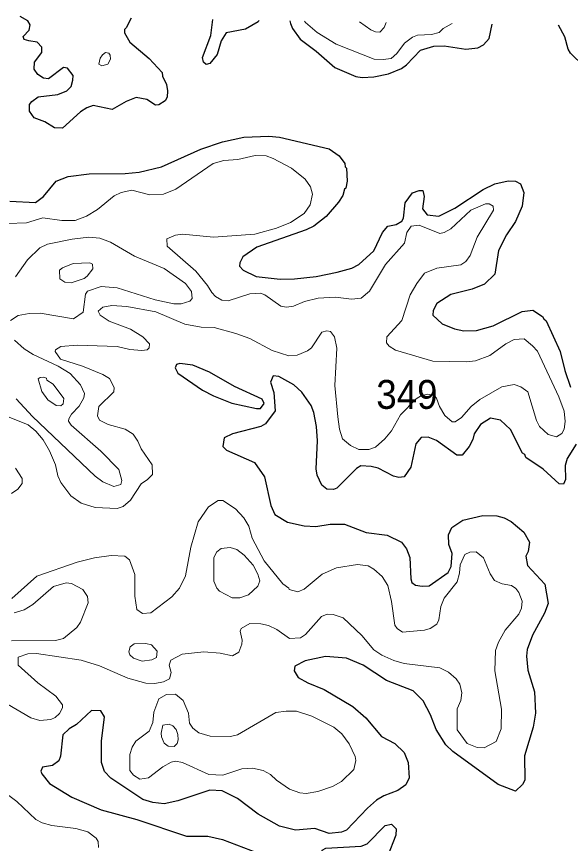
# Model space of a CAD drawing. Extents: x 763.2 to 816.8, y 7896.5 to 7952.7.
# Drawn here: x 805.082 to 808.15, y 7947.468 to 7952.045 of the extents above; entities that cross this region are included whole.
import ezdxf

# ---------------------------------------------------------------- set-up
doc = ezdxf.new("R2010")
doc.units = 0
doc.header["$LTSCALE"] = 0.064
doc.layers.add('1', color=7, linetype='Continuous', lineweight=25)
doc.layers.add('2', color=7, linetype='Continuous', lineweight=13)
doc.layers.add('21', color=7, linetype='Continuous')

msp = doc.modelspace()

# ---------------------------------------------------------------- linework, layer by layer
at = {"layer": '1'}
for points in [[(805.7163, 7952.0356), (805.6897, 7951.9823), (805.6796, 7951.9738), (805.6796, 7951.9549), (805.7101, 7951.9037), (805.8162, 7951.8126), (805.8885, 7951.7354), (805.8915, 7951.7147), (805.9124, 7951.6701), (805.919, 7951.634), (805.9158, 7951.5986), (805.905, 7951.5782), (805.8712, 7951.5558), (805.8516, 7951.5551), (805.8033, 7951.5864), (805.7449, 7951.5976), (805.6892, 7951.5747), (805.6116, 7951.5307), (805.5067, 7951.5528), (805.4715, 7951.5399), (805.4361, 7951.5173), (805.3368, 7951.4271), (805.2922, 7951.4286), (805.2387, 7951.4621), (805.1798, 7951.4844), (805.1538, 7951.5216), (805.1537, 7951.5583), (805.1675, 7951.5756), (805.2027, 7951.6008), (805.3111, 7951.6144), (805.3616, 7951.6346), (805.3849, 7951.6587), (805.3947, 7951.6932), (805.3962, 7951.7193), (805.3651, 7951.7601), (805.3417, 7951.7635), (805.2589, 7951.7001), (805.2319, 7951.7035), (805.2, 7951.7242), (805.1799, 7951.7541), (805.1812, 7951.7932), (805.2218, 7951.8455), (805.2223, 7951.8756), (805.1959, 7951.9031), (805.1496, 7951.9116), (805.1248, 7951.9189), (805.1188, 7951.9347), (805.1526, 7951.9704), (805.1585, 7952.0002), (805.1446, 7952.022), (805.1026, 7952.0454)], [(806.4239, 7952.0242), (806.4207, 7952.017), (806.3504, 7951.9747), (806.2442, 7951.9554), (806.2152, 7951.9102), (806.1934, 7951.835), (806.1536, 7951.7847), (806.1324, 7951.7804), (806.1184, 7951.7927), (806.1115, 7951.8192), (806.1589, 7951.9396), (806.1697, 7952.0283)], [(806.5965, 7952.0214), (806.5991, 7952.006), (806.6111, 7951.9791), (806.6526, 7951.9203), (806.7417, 7951.8545), (806.8445, 7951.7639), (806.9619, 7951.7128), (806.9972, 7951.708), (807.0617, 7951.7108), (807.1419, 7951.7277), (807.2148, 7951.7577), (807.2415, 7951.7781), (807.3188, 7951.8601), (807.3934, 7951.8822), (807.4502, 7951.8825), (807.5709, 7951.8642), (807.6375, 7951.8723), (807.6679, 7951.888), (807.7005, 7951.9239), (807.7169, 7952.0033)], [(808.5034, 7951.9906), (808.4966, 7951.9768), (808.4989, 7951.9599), (808.4742, 7951.8733), (808.418, 7951.7769), (808.3723, 7951.7397), (808.3192, 7951.7293), (808.2578, 7951.75), (808.2233, 7951.7705), (808.1506, 7951.8429), (808.1379, 7951.8641), (808.1193, 7951.9338), (808.0837, 7951.9974)], [(805.0449, 7951.0241), (805.1868, 7951.0166), (805.232, 7951.049), (805.3022, 7951.1346), (805.3677, 7951.1607), (805.4853, 7951.1754), (805.6833, 7951.1771), (805.7622, 7951.1838), (805.885, 7951.2135), (806.1032, 7951.3118), (806.2223, 7951.3514), (806.3417, 7951.3776), (806.4804, 7951.3826), (806.5389, 7951.3772), (806.8132, 7951.3134), (806.87, 7951.2745), (806.9009, 7951.2327), (806.9023, 7951.2135), (806.9101, 7951.2066), (806.9133, 7951.1337), (806.9067, 7951.0955), (806.8986, 7951.0892), (806.8886, 7951.0555), (806.8651, 7951.0176), (806.7967, 7950.9389), (806.7283, 7950.885), (806.6867, 7950.8641), (806.4123, 7950.7694), (806.3352, 7950.7151), (806.3183, 7950.682), (806.318, 7950.6636), (806.3371, 7950.6423), (806.4087, 7950.6067), (806.5429, 7950.5921), (806.6225, 7950.5938), (806.7417, 7950.607), (806.8585, 7950.6297), (806.9388, 7950.6532), (806.9789, 7950.6736), (807.0608, 7950.7476), (807.1098, 7950.8501), (807.1387, 7950.8845), (807.1845, 7950.8946), (807.2161, 7950.9132), (807.2256, 7950.9297), (807.2356, 7951.0144), (807.2749, 7951.0698), (807.3121, 7951.0831), (807.3321, 7951.0829), (807.3391, 7951.0485), (807.3313, 7950.9815), (807.3564, 7950.9486), (807.4205, 7950.9405), (807.51, 7950.9849), (807.6668, 7951.0886), (807.7319, 7951.1195), (807.8058, 7951.1359), (807.8451, 7951.1341), (807.8743, 7951.1195), (807.8928, 7951.0711), (807.8834, 7950.9948), (807.8453, 7950.9111), (807.795, 7950.8368), (807.7517, 7950.7498), (807.7322, 7950.6186)], [(807.7322, 7950.6186), (807.6745, 7950.5635), (807.6061, 7950.5364), (807.4878, 7950.5067), (807.4106, 7950.4573), (807.3905, 7950.4185)], [(807.3905, 7950.4185), (807.3886, 7950.3923), (807.4402, 7950.3436), (807.5075, 7950.3158), (807.5592, 7950.3059), (807.6296, 7950.3072), (807.7212, 7950.3325), (807.8818, 7950.4132), (807.9422, 7950.4193), (807.9956, 7950.3853), (808.0021, 7950.3715), (808.0163, 7950.3613), (808.0931, 7950.1917), (808.1193, 7950.0851), (808.1507, 7949.9946)], [(808.1817, 7949.6777), (808.1314, 7949.5994), (808.1215, 7949.5599), (808.123, 7949.4819), (808.1117, 7949.4574), (808.0881, 7949.4587), (807.9994, 7949.5396), (807.9039, 7949.6051), (807.8975, 7949.6205), (807.8842, 7949.6285), (807.8176, 7949.7585), (807.7624, 7949.8116), (807.707, 7949.8228), (807.6526, 7949.7878), (807.6171, 7949.7355), (807.6101, 7949.7047), (807.5892, 7949.6658), (807.5498, 7949.6164), (807.5217, 7949.6169), (807.4079, 7949.6987), (807.3615, 7949.7177), (807.3241, 7949.7147), (807.2933, 7949.6798), (807.2653, 7949.5509), (807.2287, 7949.4977), (807.2003, 7949.4929), (807.1699, 7949.5003), (807.086, 7949.545), (807.0473, 7949.5548), (806.9897, 7949.5581), (806.9653, 7949.5428), (806.8567, 7949.4349), (806.8387, 7949.427), (806.8002, 7949.4288), (806.7723, 7949.4516), (806.7465, 7949.5061), (806.7409, 7949.541), (806.749, 7949.6973), (806.7443, 7949.7752), (806.7297, 7949.8541), (806.7142, 7949.8922), (806.6625, 7949.9665), (806.6189, 7950.0075), (806.5357, 7950.0532), (806.5029, 7950.0557), (806.4883, 7950.0215), (806.5076, 7949.9635), (806.5153, 7949.8635), (806.4608, 7949.7914), (806.4345, 7949.7766), (806.2791, 7949.7346), (806.2321, 7949.7125), (806.2248, 7949.6662), (806.2446, 7949.6447), (806.4007, 7949.5772), (806.4548, 7949.4975), (806.4898, 7949.339), (806.5123, 7949.2893), (806.5831, 7949.2462), (806.6745, 7949.2268), (806.7402, 7949.2231), (806.8197, 7949.2362), (806.8986, 7949.2361), (807.0178, 7949.1901), (807.1353, 7949.1752), (807.2141, 7949.1358), (807.2419, 7949.0997), (807.26, 7949.0505), (807.2652, 7948.933), (807.2721, 7948.9126), (807.2922, 7948.8976), (807.3285, 7948.8913), (807.3684, 7948.8946), (807.4724, 7948.9676), (807.4887, 7949.0019), (807.4949, 7949.0723)], [(807.6645, 7949.2838), (807.7426, 7949.2822), (807.7828, 7949.2705), (807.8222, 7949.2493), (807.8916, 7949.1915), (807.924, 7949.1359), (807.9158, 7949.084), (807.9029, 7949.058), (807.9128, 7949.0062), (808.0074, 7948.9029), (808.0275, 7948.7958), (808.0066, 7948.7423), (807.9398, 7948.6216), (807.9105, 7948.5411), (807.9062, 7948.5042), (807.9142, 7948.4268), (807.9503, 7948.3076), (807.9569, 7948.1886), (807.944, 7948.1112), (807.8947, 7947.9527), (807.8976, 7947.818), (807.8841, 7947.7945), (807.8449, 7947.7576), (807.7494, 7947.7938), (807.4984, 7947.9778), (807.4596, 7948.0146), (807.4057, 7948.0989), (807.3748, 7948.1802), (807.3344, 7948.2576), (807.2783, 7948.3132), (807.131, 7948.3697), (807.0014, 7948.4543), (806.9101, 7948.4935), (806.7934, 7948.5031), (806.6815, 7948.4795), (806.6229, 7948.4502), (806.6195, 7948.4228), (806.6421, 7948.3862), (806.695, 7948.3577), (806.7869, 7948.3207), (806.9446, 7948.2254), (807.0164, 7948.1636), (807.1034, 7948.0591), (807.1773, 7948.0219), (807.2293, 7947.9718), (807.2505, 7947.9152), (807.2568, 7947.8319), (807.2381, 7947.7928), (807.1938, 7947.7618), (807.1157, 7947.7308), (807.0768, 7947.7082), (807.0258, 7947.6641), (806.9091, 7947.5408), (806.8822, 7947.5301), (806.814, 7947.5239), (806.7343, 7947.5498), (806.6282, 7947.5419), (806.5388, 7947.5643), (806.4206, 7947.6299), (806.3053, 7947.716), (806.2212, 7947.7589), (806.1526, 7947.7635), (805.9758, 7947.7031), (805.8994, 7947.6866), (805.8377, 7947.6943), (805.7812, 7947.7112), (805.6051, 7947.8285), (805.5698, 7947.8667), (805.5528, 7947.9166), (805.5526, 7948.0341), (805.569, 7948.169), (805.5484, 7948.2024), (805.4968, 7948.2039), (805.4136, 7948.1258), (805.3742, 7948.1026), (805.3379, 7948.0694), (805.326, 7947.9512), (805.3165, 7947.9254), (805.2814, 7947.9002), (805.2255, 7947.8894), (805.2178, 7947.8688), (805.2232, 7947.853), (805.265, 7947.7998), (805.3884, 7947.7243), (805.5518, 7947.6534), (805.749, 7947.6007), (806.0236, 7947.5076), (806.1419, 7947.5089), (806.2223, 7947.4906), (806.4171, 7947.4159)], [(807.4949, 7949.0723), (807.4771, 7949.1236), (807.4741, 7949.177), (807.4938, 7949.2178), (807.5545, 7949.2574), (807.6645, 7949.2838)]]:
    msp.add_lwpolyline(points, dxfattribs=at)
for points in [[(806.2898, 7949.9974), (806.1519, 7950.0763), (806.058, 7950.1151), (805.9875, 7950.125), (805.9688, 7950.12), (805.9609, 7950.1003), (805.9765, 7950.0716), (806.1124, 7949.9778), (806.1724, 7949.9453), (806.2749, 7949.9048), (806.4122, 7949.8755), (806.434, 7949.8761), (806.4545, 7949.9028), (806.442, 7949.9274)], [(806.9913, 7947.4534), (807.0244, 7947.4657), (807.1238, 7947.5668), (807.1586, 7947.5755), (807.1841, 7947.5497), (807.1829, 7947.513), (807.1377, 7947.3956), (807.1106, 7947.3578), (807.0606, 7947.3098), (807.0012, 7947.2825), (806.9661, 7947.2743), (806.8951, 7947.2925), (806.7826, 7947.3806), (806.7724, 7947.4162), (806.7742, 7947.4315), (806.7947, 7947.442)]]:
    msp.add_lwpolyline(points, close=True, dxfattribs=at)
at = {"layer": '2'}
for points in [[(806.6776, 7952.0201), (806.683, 7952.0131), (806.7475, 7951.9562), (806.8533, 7951.8933), (807.0638, 7951.8098), (807.113, 7951.8067), (807.1566, 7951.8137), (807.189, 7951.8408), (807.2302, 7951.898), (807.276, 7951.9311), (807.3037, 7951.9429), (807.3811, 7951.9463), (807.4222, 7951.9579), (807.4449, 7951.9792), (807.4953, 7952.0069)], [(806.982, 7952.0152), (807.0443, 7951.972), (807.0696, 7951.9612), (807.0953, 7951.9594), (807.119, 7951.9846), (807.1294, 7952.0128)], [(807.5119, 7949.8016), (807.5476, 7949.8262), (807.5996, 7949.8863), (807.648, 7949.9248), (807.7706, 7949.9955), (807.838, 7950.0086), (807.8748, 7949.9954), (807.9141, 7949.9672), (807.9612, 7949.8089), (807.9789, 7949.7754), (808.0264, 7949.7309), (808.0732, 7949.7195), (808.1021, 7949.7366), (808.1161, 7949.7617), (808.1214, 7949.8045), (808.1144, 7949.8612), (808.0854, 7949.9406), (807.9673, 7950.1934), (807.9407, 7950.2234), (807.8941, 7950.2609), (807.8381, 7950.2581), (807.7914, 7950.2333), (807.7033, 7950.1694), (807.6248, 7950.1393), (807.5731, 7950.1336), (807.3881, 7950.1383), (807.1814, 7950.1977), (807.1459, 7950.2201), (807.1322, 7950.2388), (807.1324, 7950.2731), (807.2157, 7950.362), (807.2628, 7950.5054), (807.2989, 7950.5678), (807.3418, 7950.6257), (807.4103, 7950.6533), (807.5438, 7950.6704), (807.571, 7950.6893), (807.5953, 7950.7218), (807.6343, 7950.8242), (807.7235, 7950.9729), (807.7222, 7950.9953), (807.6999, 7951.0093), (807.6788, 7951.009), (807.5993, 7950.9736), (807.4881, 7950.871), (807.4507, 7950.8491), (807.4269, 7950.8453), (807.3128, 7950.891), (807.2673, 7950.8845), (807.244, 7950.8493), (807.2303, 7950.7911), (807.1259, 7950.6723), (807.0366, 7950.5251), (806.9916, 7950.4857), (806.9373, 7950.4802), (806.8493, 7950.4917), (806.7521, 7950.487), (806.6771, 7950.4683), (806.6162, 7950.4428), (806.5781, 7950.4375), (806.547, 7950.4418), (806.4578, 7950.5057), (806.4343, 7950.5147), (806.3746, 7950.5112), (806.2552, 7950.4708), (806.219, 7950.4752), (806.1842, 7950.4953), (806.1634, 7950.5169), (806.1397, 7950.557), (806.0752, 7950.6364), (805.917, 7950.7746), (805.9156, 7950.815), (805.9619, 7950.8352), (806.0006, 7950.8401), (806.1741, 7950.8238), (806.4017, 7950.84), (806.5213, 7950.8733), (806.5995, 7950.906), (806.6755, 7950.9557), (806.7077, 7951.0023), (806.7209, 7951.0614), (806.7095, 7951.1026), (806.6811, 7951.1447), (806.6055, 7951.2054), (806.5044, 7951.2598), (806.4648, 7951.2739), (806.4042, 7951.2755), (806.3084, 7951.2547), (806.2304, 7951.2481), (806.1711, 7951.2325), (805.9647, 7951.0891), (805.8971, 7951.0614), (805.8212, 7951.0587), (805.7212, 7951.0834), (805.6622, 7951.0717)], [(805.6622, 7951.0717), (805.6236, 7951.0523), (805.5312, 7950.9768), (805.4689, 7950.9406), (805.4074, 7950.9168), (805.3335, 7950.9158)], [(805.3335, 7950.9158), (805.2278, 7950.9305), (805.1383, 7950.9029), (805.0324, 7950.8994)], [(805.0775, 7950.605), (805.1423, 7950.6994), (805.211, 7950.7648), (805.2544, 7950.7849), (805.3899, 7950.8139), (805.482, 7950.8237), (805.5444, 7950.8188), (805.603, 7950.7961), (805.7348, 7950.7187), (805.9001, 7950.6509), (806.0173, 7950.5674), (806.0508, 7950.5224), (806.0557, 7950.4848), (806.0424, 7950.4705), (805.9947, 7950.4557), (805.953, 7950.4543), (805.8495, 7950.4772), (805.6405, 7950.5433), (805.551, 7950.5509), (805.4757, 7950.526), (805.4637, 7950.5082), (805.4522, 7950.4083), (805.3973, 7950.3721), (805.2132, 7950.4029), (805.1526, 7950.4014), (805.0918, 7950.3904), (805.0486, 7950.3631)], [(805.0324, 7949.8309), (805.1461, 7949.7854), (805.1889, 7949.7494), (805.2303, 7949.7013), (805.2652, 7949.6415), (805.2974, 7949.5646), (805.3116, 7949.5028), (805.3273, 7949.4653), (805.3834, 7949.3924), (805.44, 7949.351), (805.5181, 7949.3267), (805.6397, 7949.3217), (805.6731, 7949.3337), (805.713, 7949.3689), (805.7721, 7949.4589), (805.8085, 7949.482), (805.8352, 7949.5106), (805.8337, 7949.564), (805.7726, 7949.6532), (805.7544, 7949.6953), (805.728, 7949.7343), (805.6832, 7949.7618), (805.5905, 7949.7868), (805.5412, 7949.8106), (805.5314, 7949.8344), (805.5382, 7949.8869), (805.6204, 7949.9681), (805.6232, 7949.9915), (805.5973, 7950.0409), (805.5603, 7950.0631), (805.4484, 7950.1108), (805.3254, 7950.148), (805.2964, 7950.1906), (805.2984, 7950.2011), (805.3281, 7950.2186), (805.4189, 7950.2254), (805.6391, 7950.2189), (805.7103, 7950.2024), (805.7771, 7950.196), (805.8064, 7950.2007), (805.8171, 7950.2116), (805.8185, 7950.2339), (805.7827, 7950.2732), (805.714, 7950.3143), (805.5959, 7950.3592), (805.5447, 7950.3928), (805.5351, 7950.4143), (805.56, 7950.4359), (805.6108, 7950.4455), (805.6923, 7950.4408), (805.8541, 7950.411), (806.0145, 7950.3423), (806.1051, 7950.326), (806.1762, 7950.3239), (806.2965, 7950.2914), (806.3747, 7950.2623), (806.4983, 7950.1974), (806.5904, 7950.1681), (806.6357, 7950.1714), (806.6941, 7950.1941), (806.7154, 7950.2118), (806.7735, 7950.2973), (806.8007, 7950.3058), (806.8205, 7950.3014), (806.8428, 7950.2724), (806.8559, 7950.2091), (806.8449, 7950.0025), (806.8621, 7949.8302), (806.8704, 7949.7618), (806.8883, 7949.7082), (806.932, 7949.6705), (806.9776, 7949.6489), (807.0326, 7949.6487), (807.0703, 7949.6624), (807.1228, 7949.7082), (807.1588, 7949.7516), (807.2086, 7949.8404), (807.2955, 7949.9288), (807.326, 7949.9477), (807.3595, 7949.9559), (807.3964, 7949.9459)], [(805.0718, 7950.2546), (805.1248, 7950.2061), (805.1744, 7950.174), (805.3125, 7950.1097), (805.3795, 7950.0697), (805.4372, 7950.0075), (805.4585, 7949.9592), (805.4558, 7949.9352), (805.4298, 7949.8893), (805.3869, 7949.8437), (805.3711, 7949.8178), (805.3704, 7949.8055), (805.3843, 7949.7827), (805.5489, 7949.6392), (805.6486, 7949.5377), (805.666, 7949.4772), (805.6602, 7949.4556), (805.6211, 7949.4436), (805.561, 7949.4696), (805.5184, 7949.5015), (805.1709, 7949.8317), (805.0799, 7949.9292)], [(807.3964, 7949.9459), (807.4083, 7949.9324), (807.424, 7949.8866), (807.4542, 7949.8377), (807.4955, 7949.8025), (807.5119, 7949.8016)], [(805.0553, 7949.4043), (805.0887, 7949.4297), (805.1137, 7949.4604), (805.1135, 7949.4889), (805.0767, 7949.5462)], [(807.6719, 7947.9971), (807.7378, 7948.0328), (807.7664, 7948.1021), (807.7681, 7948.2116), (807.7315, 7948.4233), (807.7358, 7948.5368), (807.7522, 7948.5818), (807.789, 7948.6489), (807.864, 7948.7364), (807.8788, 7948.7705), (807.883, 7948.8094), (807.865, 7948.8565), (807.8478, 7948.879), (807.8237, 7948.8958), (807.7728, 7948.9053), (807.7303, 7948.924), (807.7059, 7948.9611), (807.668, 7949.0499), (807.6282, 7949.0815), (807.5923, 7949.0799), (807.5643, 7949.0683), (807.5396, 7949.011), (807.536, 7948.9636), (807.5229, 7948.9166), (807.4502, 7948.8256), (807.4326, 7948.7802), (807.4212, 7948.7063), (807.4108, 7948.6819), (807.3733, 7948.6584), (807.3418, 7948.6477), (807.2203, 7948.6382), (807.1895, 7948.6576), (807.1779, 7948.6754), (807.1581, 7948.8079), (807.1379, 7948.8954), (807.1073, 7948.9453), (807.0612, 7948.9864), (807.0292, 7949.0042), (806.9709, 7949.0126), (806.854, 7948.9933), (806.775, 7948.9592), (806.6745, 7948.876), (806.6409, 7948.8616), (806.5922, 7948.8745), (806.5907, 7948.8812), (806.5574, 7948.9054), (806.4533, 7949.0325), (806.3871, 7949.1572), (806.3696, 7949.224), (806.341, 7949.2712), (806.2955, 7949.3199), (806.2247, 7949.3659), (806.1997, 7949.366), (806.1457, 7949.3312), (806.0874, 7949.2491), (806.047, 7949.1081), (806.0178, 7948.9493), (805.9856, 7948.881), (805.9418, 7948.8336), (805.8254, 7948.745), (805.78, 7948.7402), (805.7483, 7948.7636), (805.7368, 7948.8369), (805.7381, 7948.9559), (805.7087, 7949.0372), (805.683, 7949.0586), (805.6063, 7949.0618), (805.5143, 7949.0486), (805.4174, 7949.0259), (805.1955, 7948.9482), (805.0563, 7948.8238)], [(805.0699, 7948.744), (805.1237, 7948.7614), (805.1731, 7948.791), (805.2866, 7948.8906), (805.3571, 7948.9108), (805.3865, 7948.9073), (805.4488, 7948.873), (805.4754, 7948.8342), (805.4787, 7948.8003), (805.4362, 7948.6928), (805.4154, 7948.6637), (805.3416, 7948.6032), (805.2978, 7948.5906), (805.0537, 7948.5903)], [(805.0323, 7948.2382), (805.1612, 7948.164), (805.2112, 7948.1485), (805.2729, 7948.1536), (805.2961, 7948.1649), (805.3197, 7948.1881), (805.3372, 7948.219), (805.3371, 7948.2352), (805.2996, 7948.2841), (805.1995, 7948.357), (805.0914, 7948.4556), (805.0918, 7948.4987), (805.1441, 7948.5181), (805.1927, 7948.5196), (805.4411, 7948.4821), (805.5418, 7948.452), (805.6989, 7948.3833), (805.7989, 7948.3552), (805.8475, 7948.3538), (805.8961, 7948.3619), (805.9292, 7948.3794), (805.9388, 7948.4134), (805.9277, 7948.4541), (805.9361, 7948.482), (805.9991, 7948.5161), (806.1196, 7948.5295), (806.2092, 7948.5217), (806.279, 7948.5068), (806.3132, 7948.5266), (806.3299, 7948.5707), (806.3315, 7948.5936), (806.3217, 7948.6423), (806.327, 7948.6587), (806.3746, 7948.6854), (806.4345, 7948.684), (806.4786, 7948.6739), (806.5233, 7948.6531), (806.5948, 7948.6026), (806.6542, 7948.6064), (806.6828, 7948.6242), (806.7706, 7948.7248), (806.8028, 7948.7365), (806.8362, 7948.7349), (806.8914, 7948.7171), (806.9956, 7948.6199), (807.0612, 7948.5394), (807.1059, 7948.5096), (807.1714, 7948.4803), (807.2292, 7948.4641), (807.4271, 7948.4393), (807.4738, 7948.416), (807.5177, 7948.3785), (807.5382, 7948.3491), (807.5479, 7948.3011), (807.5427, 7948.2591)], [(807.5427, 7948.2591), (807.5221, 7948.2139), (807.5233, 7948.0976), (807.5774, 7948.0219), (807.6343, 7947.999), (807.6719, 7947.9971)], [(805.536, 7947.4456), (805.5345, 7947.4785), (805.5241, 7947.4963), (805.4777, 7947.5323), (805.4104, 7947.5515), (805.2776, 7947.5667), (805.2246, 7947.5829), (805.1897, 7947.6014), (805.0832, 7947.7004), (804.6945, 7947.9912)]]:
    msp.add_lwpolyline(points, dxfattribs=at)
for points in [[(805.6018, 7951.832), (805.5938, 7951.842), (805.5754, 7951.8455), (805.5576, 7951.8334), (805.5447, 7951.8156), (805.5384, 7951.7818), (805.5556, 7951.7722), (805.5871, 7951.7823), (805.602, 7951.8103)], [(805.4563, 7950.5956), (805.4741, 7950.6089), (805.5048, 7950.6485), (805.5026, 7950.6737), (805.4882, 7950.6821), (805.3965, 7950.6775), (805.3371, 7950.6542), (805.3207, 7950.6413), (805.3228, 7950.5936), (805.3505, 7950.5742), (805.3853, 7950.571)], [(805.2549, 7949.9236), (805.2228, 7949.9703), (805.2014, 7950.039), (805.2127, 7950.0478), (805.234, 7950.0495), (805.2476, 7950.0433), (805.2509, 7950.0333), (805.285, 7950.0111), (805.3438, 7949.9311), (805.3404, 7949.9008), (805.3275, 7949.8904), (805.3022, 7949.892)], [(806.2065, 7948.8652), (806.1921, 7948.8816), (806.1754, 7948.9206), (806.1743, 7949.0509), (806.1918, 7949.0827), (806.2159, 7949.1014), (806.2659, 7949.1062), (806.3018, 7949.0955), (806.3432, 7949.0635), (806.3922, 7949.0086), (806.4184, 7948.9591), (806.4296, 7948.9218), (806.4189, 7948.8917), (806.3676, 7948.8434), (806.3184, 7948.8271), (806.276, 7948.8275)], [(805.831, 7948.4846), (805.8568, 7948.4975), (805.8617, 7948.5317), (805.8302, 7948.5673), (805.7975, 7948.5755), (805.734, 7948.5721), (805.7121, 7948.5566), (805.7042, 7948.5282), (805.709, 7948.5123), (805.7302, 7948.4935), (805.7779, 7948.4772)], [(806.3302, 7947.8806), (806.3892, 7947.8852), (806.449, 7947.8719), (806.4884, 7947.8503), (806.5229, 7947.8175), (806.5937, 7947.7689), (806.6515, 7947.7474), (806.6865, 7947.744), (806.7507, 7947.7555), (806.8318, 7947.7837), (806.8817, 7947.8105), (806.9505, 7947.8781), (806.961, 7947.9278), (806.958, 7947.9499), (806.9246, 7948.0197), (806.8831, 7948.0747), (806.8388, 7948.1108), (806.718, 7948.1734), (806.6334, 7948.1994), (806.5765, 7948.2008), (806.518, 7948.1926), (806.3057, 7948.0689), (806.2675, 7948.0595), (806.1545, 7948.0614), (806.0914, 7948.0803), (806.0595, 7948.1065), (806.041, 7948.133), (806.034, 7948.19), (806.0054, 7948.2588), (805.9619, 7948.2943), (805.912, 7948.2925), (805.8705, 7948.2676), (805.8435, 7948.1952), (805.8368, 7948.1368), (805.8176, 7948.0886), (805.7435, 7948.0349), (805.7226, 7948.0001), (805.7091, 7947.9599), (805.7103, 7947.8718), (805.7302, 7947.8461), (805.766, 7947.8244), (805.8127, 7947.8307), (805.8924, 7947.8925), (805.9389, 7947.9184), (805.9621, 7947.923), (806.0007, 7947.9167), (806.1474, 7947.849), (806.2248, 7947.8459)], [(805.9223, 7948.0059), (805.8996, 7948.0236), (805.8849, 7948.0574), (805.8832, 7948.0782), (805.8933, 7948.1218), (805.9279, 7948.1286), (805.9487, 7948.1185), (805.9666, 7948.0989), (805.9765, 7948.071), (805.9783, 7948.041), (805.9715, 7948.0204), (805.9556, 7948.0042)]]:
    msp.add_lwpolyline(points, close=True, dxfattribs=at)

# ---------------------------------------------------------------- texts
at = {"layer": '21', "width": 0.95}
msp.add_text('349', height=0.16, dxfattribs=at).set_placement((807.0748, 7949.8736))

doc.saveas('drawing.dxf')
